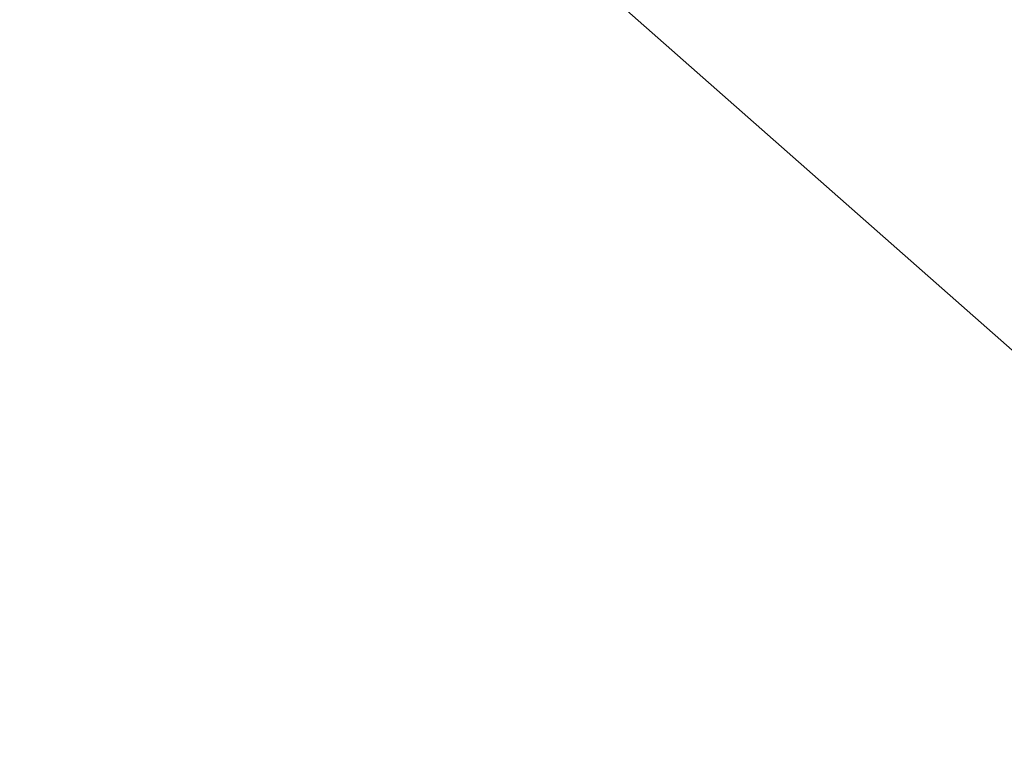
# Model space of a CAD drawing. Header units: millimetres. Extents: x 162876 to 168130, y 402614 to 405602.
# Tile 889 of 1056: x 165501.168 to 165501.599, y 403948.598 to 403948.924. Entities that reach past the tile are written whole.
import ezdxf
from ezdxf import colors
from ezdxf.entities.mleader import LeaderData, LeaderLine
from ezdxf.math import Vec2, Vec3

# ---------------------------------------------------------------- set-up
doc = ezdxf.new("R2010")
doc.units = ezdxf.units.MM
for name, color, linetype, lineweight in [('X-CA190022.004-UO-BGT_Ondergrond$0$GE_316_WGDFietspad_Vlak_GEM', 253, 'Continuous', 9), ('X-CA190022.004-UO-BGT_Ondergrond$0$GE_317_WGDVoetpad_Vlak_GEM', 253, 'Continuous', 9), ('X-CA190022.004-UO-OPB_Opbreek_v0.1$0$X-XX-AL-T25- LEADER ASFALT', 7, 'Continuous', 25)]:
    doc.layers.add(name, color=color, linetype=linetype, lineweight=lineweight)
doc.styles.add('X-CA190022.004-UO-OPB_Opbreek_v0.1$0$NLCS-ISO-M200-T25', font='NLCS-ISO.ttf', dxfattribs={"height": 0.5})

msp = doc.modelspace()

# ---------------------------------------------------------------- leaders
at = {"layer": 'X-CA190022.004-UO-OPB_Opbreek_v0.1$0$X-XX-AL-T25- LEADER ASFALT'}
ml = msp.add_multileader_mtext('Standard', dxfattribs=at)
ml.set_content('\\A1;Wegvak 2.16; Fietspad Geerbosch\\PTotaal teervrij:\\PFrezen asfalt 25mm:  273.0m{\\H0.7x;\\S2^ ;\\H1.42857x; }', color=256, style='X-CA190022.004-UO-OPB_Opbreek_v0.1$0$NLCS-ISO-M200-T25')
ml.set_leader_properties(color=256, linetype='ByLayer', lineweight=-1)
ml.build(insert=Vec2(0, 0))
ml.multileader.update_dxf_attribs({"text_left_attachment_type": 5, "text_right_attachment_type": 5, "dogleg_length": 0.5, "arrow_head_size": 0.5})
ctx = ml.context
ctx.base_point, ctx.char_height, ctx.arrow_head_size, ctx.landing_gap_size, ctx.plane_origin, ctx.plane_x_axis, ctx.plane_y_axis = Vec3(165519.48273, 403953.67045), 0.5, 0.5, 0.18, Vec3(165445.82713, 403966.77398), Vec3(0.692899, 0.721035), Vec3(-0.721035, 0.692899)
ctx.left_attachment, ctx.right_attachment = 5, 5
notes = []
notes.append((ctx, [(0, (1, 1, 0), (165519.13628, 403953.30993), (0.692899, 0.721035), 0.5, [(1, [(165496.54628, 403920.17207), (165523.5587, 403949.43517)], 0, [])])]))
ctx.mtext.insert, ctx.mtext.text_direction, ctx.mtext.rotation, ctx.mtext.width, ctx.mtext.flow_direction = Vec3(165517.97311, 403955.37081), Vec3(0.692899, 0.721035), 0.805295, 10.2162077, 5
ctx.mtext.has_bg_fill, ctx.mtext.bg_color, ctx.mtext.bg_scale_factor, ctx.mtext.bg_transparency, ctx.mtext.use_window_bg_color = 1, -1027028792, 1.5, 0, 1
for ctx, leaders in notes:
    for number, flags, end, landing, length, lines in leaders:
        leader = LeaderData()
        leader.index, (leader.has_last_leader_line, leader.has_dogleg_vector, leader.attachment_direction) = number, flags
        leader.last_leader_point, leader.dogleg_vector, leader.dogleg_length = Vec3(end), Vec3(landing), length
        for number, points, colour, breaks in lines:
            line = LeaderLine()
            line.index, line.vertices, line.color, line.breaks = number, Vec3.list(points), colors.encode_raw_color(colour), breaks
            leader.lines.append(line)
        ctx.leaders.append(leader)

# ---------------------------------------------------------------- next in the draw order: linework, layer by layer
at = {"layer": 'X-CA190022.004-UO-BGT_Ondergrond$0$GE_316_WGDFietspad_Vlak_GEM', "flags": 128}
msp.add_lwpolyline([(165471.36, 403977.447), (165508.974, 403944.22), (165508.008, 403943.126), (165497.262, 403952.61), (165488.043, 403960.727), (165485.951, 403962.569), (165476.921, 403970.557)], dxfattribs=at)
at = {"layer": 'X-CA190022.004-UO-BGT_Ondergrond$0$GE_317_WGDVoetpad_Vlak_GEM', "flags": 128}
msp.add_lwpolyline([(165497.262, 403952.61), (165508.008, 403943.126), (165509.293, 403941.944)], dxfattribs=at)

doc.saveas('drawing.dxf')
